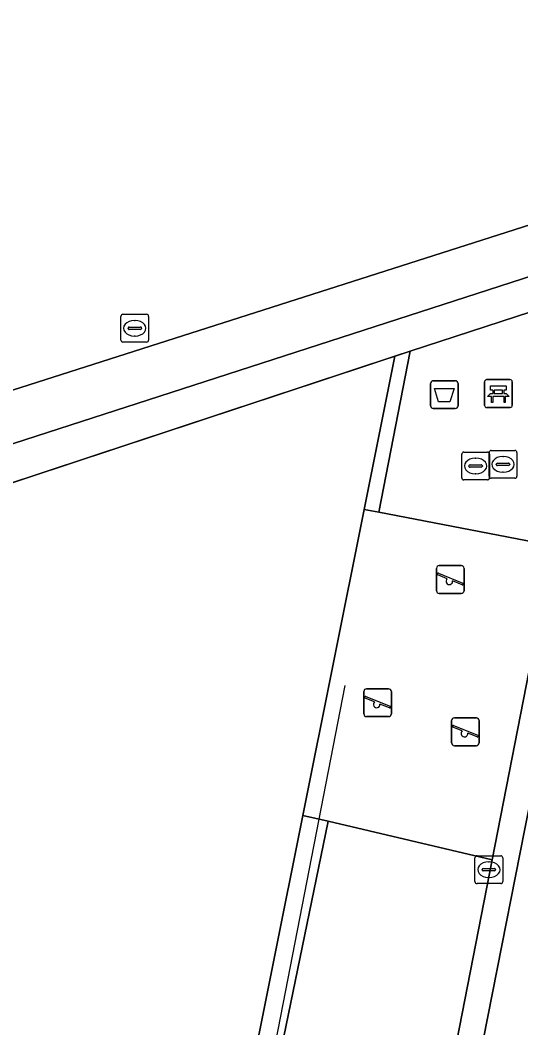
# Model space of a CAD drawing. Extents: x 158086 to 159499, y 382904 to 383981.
# Drawn here: x 159153.04 to 159171.04, y 382952.45 to 382988.66 of the extents above; entities that cross this region are included whole.
import ezdxf

# ---------------------------------------------------------------- set-up
doc = ezdxf.new("R2010")
doc.units = 0
for name, color, linetype in [('IMGEO_Afvalbak', 7, 'Continuous'), ('IMGEO_Bank', 7, 'Continuous'), ('IMGEO_Groenvoorziening', 7, 'Continuous'), ('IMGEO_Haag', 7, 'Continuous'), ('IMGEO_Hek', 7, 'Continuous'), ('IMGEO_Kolk', 7, 'Continuous'), ('IMGEO_Rijbaan_lokaal_open', 7, 'Continuous'), ('IMGEO_Rioolput', 7, 'Continuous'), ('IMGEO_Speelvoorziening', 7, 'Continuous'), ('IMGEO_Terreindeel_zand', 7, 'Continuous'), ('IMGEO_Verkeerseiland_open', 7, 'Continuous'), ('IMGEO_Voetpad_open', 7, 'Continuous'), ('IMGEO_Waterleidingput', 7, 'Continuous')]:
    doc.layers.add(name, color=color, linetype=linetype)

msp = doc.modelspace()

# ---------------------------------------------------------------- linework, layer by layer
at = {"layer": 'IMGEO_Afvalbak'}
for p, q in [((159167.794, 382974.803), (159167.794, 382975.603)), ((159167.794, 382975.603), (159167.794, 382974.803)), ((159167.894, 382975.703), (159168.684, 382975.703)), ((159168.684, 382975.703), (159167.894, 382975.703)), ((159168.784, 382975.603), (159168.784, 382974.803)), ((159168.784, 382974.803), (159168.784, 382975.603)), ((159168.684, 382974.703), (159167.894, 382974.703)), ((159167.894, 382974.703), (159168.684, 382974.703))]:
    msp.add_line(p, q, dxfattribs=at)
msp.add_lwpolyline([(159167.937, 382975.417), (159168.641, 382975.417), (159168.492, 382974.947), (159168.086, 382974.947), (159167.937, 382975.417)], dxfattribs=at)
for centre, start, end in [((159167.894, 382975.603), 90, 180), ((159167.894, 382975.603), 90, 180), ((159168.684, 382975.603), 0, 90), ((159168.684, 382975.603), 360, 90), ((159167.894, 382974.803), 180, 270), ((159167.894, 382974.803), 180, 270), ((159168.684, 382974.803), 270, 0), ((159168.684, 382974.803), 270, 0)]:
    msp.add_arc(centre, 0.1, start, end, dxfattribs=at)
at = {"layer": 'IMGEO_Bank'}
for p, q in [((159169.81, 382975.74), (159170.651, 382975.74)), ((159170.651, 382975.74), (159169.81, 382975.74)), ((159169.735, 382974.815), (159169.735, 382975.656)), ((159169.735, 382975.656), (159169.735, 382974.815)), ((159170.735, 382975.665), (159170.735, 382974.824)), ((159170.735, 382974.824), (159170.735, 382975.665)), ((159170.432, 382975.138), (159170.039, 382975.138)), ((159170.044, 382975.246), (159170.044, 382975.352)), ((159170.088, 382975.352), (159170.088, 382975.246)), ((159170.376, 382975.358), (159170.094, 382975.358)), ((159170.094, 382975.24), (159170.376, 382975.24)), ((159170.382, 382975.246), (159170.382, 382975.352)), ((159170.426, 382975.352), (159170.426, 382975.246)), ((159170.66, 382974.74), (159169.819, 382974.74)), ((159169.819, 382974.74), (159170.66, 382974.74))]:
    msp.add_line(p, q, dxfattribs=at)
for points in [[(159170.038, 382975.358), (159169.952, 382975.358), (159169.952, 382975.519), (159170.515, 382975.519), (159170.515, 382975.358), (159170.432, 382975.358)], [(159169.982, 382975.138), (159169.84, 382975.138), (159169.952, 382975.24), (159170.038, 382975.24)], [(159170.032, 382975.131), (159170.032, 382974.924), (159169.989, 382974.924), (159169.989, 382975.131)], [(159170.432, 382975.24), (159170.515, 382975.24), (159170.627, 382975.138), (159170.488, 382975.138)], [(159170.482, 382975.131), (159170.482, 382974.924), (159170.438, 382974.924), (159170.438, 382975.131)]]:
    msp.add_lwpolyline(points, dxfattribs=at)
for centre, radius, start, end in [((159169.813, 382975.662), 0.0779, 92.4484, 184.2845), ((159169.813, 382975.662), 0.0779, 92.4484, 184.2845), ((159170.657, 382975.662), 0.0779, 2.4484, 94.2845), ((159170.657, 382975.662), 0.0779, 2.4484, 94.2845), ((159169.982, 382975.131), 0.00671, 2.8957, 87.1043), ((159170.039, 382975.131), 0.00671, 92.8957, 177.1043), ((159170.037, 382975.351), 0.00671, 2.8957, 87.1043), ((159170.037, 382975.247), 0.00671, 272.8957, 357.1043), ((159170.094, 382975.351), 0.00671, 92.8957, 177.1043), ((159170.094, 382975.247), 0.00671, 182.8957, 267.1043), ((159170.376, 382975.351), 0.00671, 2.8957, 87.1043), ((159170.376, 382975.247), 0.00671, 272.8957, 357.1043), ((159170.433, 382975.351), 0.00671, 92.8957, 177.1043), ((159170.433, 382975.247), 0.00671, 182.8957, 267.1043), ((159170.431, 382975.131), 0.00671, 2.8957, 87.1043), ((159170.488, 382975.131), 0.00671, 92.8957, 177.1043), ((159169.813, 382974.818), 0.0779, 182.4484, 274.2845), ((159169.813, 382974.818), 0.0779, 182.4484, 274.2845), ((159170.657, 382974.818), 0.0779, 272.4484, 4.2845), ((159170.657, 382974.818), 0.0779, 272.4484, 4.2845)]:
    msp.add_arc(centre, radius, start, end, dxfattribs=at)
at = {"layer": 'IMGEO_Groenvoorziening'}
for points in [[(159262.51, 383080.083), (159170.278, 383051.14), (159073.361, 383019.728), (159072.548, 383017.804), (159094.248, 382956.684), (159183.625, 382985.215), (159284.422, 383017.829)], [(159184.112, 382983.572), (159183.625, 382985.215), (159094.248, 382956.684), (159093.128, 382956.318), (159093.802, 382954.382)], [(159166.516, 382976.582), (159167.065, 382976.763), (159184.451, 382982.428), (159184.112, 382983.572), (159093.802, 382954.382), (159094.283, 382953.002), (159135.086, 382966.206)], [(159163.207, 382960.083), (159165.412, 382971.079), (159166.516, 382976.582), (159135.086, 382966.206), (159094.283, 382953.002), (159090.995, 382953.31), (159090.317, 382950.025), (159083.398, 382951.38), (159077.508, 382952.534), (159075.726, 382952.844), (159075.4, 382952.901), (159074.39, 382953.079), (159067.072, 382954.59), (159070.811, 382972.732), (159071.113, 382974.126), (159071.2, 382974.589), (159069.787, 382974.881), (159065.327, 382953.294), (159075.072, 382951.327), (159083.059, 382949.714), (159135.307, 382939.165), (159158.157, 382934.552), (159160.066, 382944.421)], [(159167.065, 382976.763), (159166.516, 382976.582), (159165.412, 382971.079), (159165.938, 382970.978)], [(159171.183, 382937.863), (159173.794, 382950.862), (159176.224, 382963.165), (159177.026, 382967.241), (159172.869, 382967.988), (159171.181, 382959.596), (159168.864, 382947.817), (159166.969, 382938.753)]]:
    msp.add_lwpolyline(points, close=True, dxfattribs=at)
msp.add_lwpolyline([(159159.767, 382938.755), (159159.827, 382939.049), (159164.108, 382959.875), (159163.207, 382960.083), (159160.066, 382944.421), (159158.157, 382934.552), (159135.307, 382939.165), (159083.059, 382949.714), (159075.072, 382951.327), (159065.327, 382953.294), (159069.787, 382974.881), (159070.991, 382980.706), (159071.892, 382985.01), (159072.895, 382999.559), (159072.761, 383000), (159068.411, 383016.229), (159067.776, 383018.119), (159067.396, 383018.015), (159066.91, 383017.883)], dxfattribs=at)
at = {"layer": 'IMGEO_Haag'}
msp.add_lwpolyline([(159166.516, 382976.582), (159167.065, 382976.763), (159184.451, 382982.428), (159184.112, 382983.572), (159093.802, 382954.382), (159094.283, 382953.002), (159135.086, 382966.206)], close=True, dxfattribs=at)
at = {"layer": 'IMGEO_Hek'}
for points in [[(159135.086, 382966.206), (159167.065, 382976.763)], [(159159.663, 382938.775), (159164.725, 382964.749)]]:
    msp.add_lwpolyline(points, dxfattribs=at)
at = {"layer": 'IMGEO_Kolk'}
for p, q in [((159169.975, 382973.196), (159170.827, 382973.196)), ((159169.9, 382972.27), (159169.9, 382973.122)), ((159170.388, 382972.976), (159170.413, 382972.976)), ((159170.901, 382973.122), (159170.901, 382972.27)), ((159170.159, 382972.69), (159170.159, 382972.702)), ((159170.597, 382972.653), (159170.199, 382972.653)), ((159170.202, 382972.739), (159170.6, 382972.739)), ((159170.643, 382972.702), (159170.643, 382972.69)), ((159170.827, 382972.196), (159169.975, 382972.196)), ((159170.411, 382972.416), (159170.386, 382972.416)), ((159169.392, 382957.707), (159169.392, 382958.559)), ((159169.467, 382958.633), (159170.319, 382958.633)), ((159169.88, 382958.413), (159169.905, 382958.413)), ((159170.393, 382958.559), (159170.393, 382957.707)), ((159169.651, 382958.127), (159169.651, 382958.139)), ((159170.089, 382958.09), (159169.691, 382958.09)), ((159169.694, 382958.176), (159170.092, 382958.176)), ((159170.135, 382958.139), (159170.135, 382958.127)), ((159170.319, 382957.633), (159169.467, 382957.633)), ((159169.903, 382957.853), (159169.878, 382957.853))]:
    msp.add_line(p, q, dxfattribs=at)
for points in [[(159169.975, 382973.196), (159170.827, 382973.196)], [(159169.9, 382972.27), (159169.9, 382973.122)], [(159170.901, 382973.122), (159170.901, 382972.27)], [(159170.827, 382972.196), (159169.975, 382972.196)], [(159169.392, 382957.707), (159169.392, 382958.559)], [(159169.467, 382958.633), (159170.319, 382958.633)], [(159170.393, 382958.559), (159170.393, 382957.707)], [(159170.319, 382957.633), (159169.467, 382957.633)]]:
    msp.add_lwpolyline(points, dxfattribs=at)
for centre, radius, start, end in [((159169.977, 382973.12), 0.0765, 91.552, 178.448), ((159169.977, 382973.12), 0.0765, 91.552, 178.448), ((159170.825, 382973.12), 0.0765, 1.552, 88.448), ((159170.825, 382973.12), 0.0765, 1.552, 88.448), ((159170.199, 382972.699), 0.0403, 85.8775, 175.7526), ((159170.196, 382972.689), 0.0366, 178.938, 274.7102), ((159170.6, 382972.696), 0.043, 264.8664, 352.4533), ((159170.604, 382972.701), 0.0386, 1.7309, 96.639), ((159169.977, 382972.272), 0.0765, 181.552, 268.448), ((159169.977, 382972.272), 0.0765, 181.552, 268.448), ((159170.825, 382972.272), 0.0765, 271.552, 358.448), ((159170.825, 382972.272), 0.0765, 271.552, 358.448), ((159169.469, 382958.557), 0.0765, 91.552, 178.448), ((159169.469, 382958.557), 0.0765, 91.552, 178.448), ((159170.317, 382958.557), 0.0765, 1.552, 88.448), ((159170.317, 382958.557), 0.0765, 1.552, 88.448), ((159169.691, 382958.136), 0.0403, 85.8775, 175.7526), ((159169.688, 382958.126), 0.0366, 178.938, 274.7102), ((159170.092, 382958.133), 0.043, 264.8664, 352.4533), ((159170.096, 382958.138), 0.0386, 1.7309, 96.639), ((159169.469, 382957.709), 0.0765, 181.552, 268.448), ((159169.469, 382957.709), 0.0765, 181.552, 268.448), ((159170.317, 382957.709), 0.0765, 271.552, 358.448), ((159170.317, 382957.709), 0.0765, 271.552, 358.448)]:
    msp.add_arc(centre, radius, start, end, dxfattribs=at)
for centre, major_axis, ratio, start_param, end_param in [((159170.387, 382972.696), (-0.387, 0.002), 0.722429, 4.712389, 7.853982), ((159170.412, 382972.696), (-0.39, 0.002), 0.717154, 1.570796, 4.712389), ((159169.879, 382958.133), (-0.387, 0.002), 0.722429, 4.712389, 7.853982), ((159169.904, 382958.133), (-0.39, 0.002), 0.717154, 1.570796, 4.712389)]:
    msp.add_ellipse(centre, major_axis=major_axis, ratio=ratio, start_param=start_param, end_param=end_param, dxfattribs=at)
at = {"layer": 'IMGEO_Rijbaan_lokaal_open'}
msp.add_lwpolyline([(159170.007, 382958.489), (159165.587, 382959.533), (159164.108, 382959.875), (159159.827, 382939.049), (159165.962, 382937.798), (159166.181, 382938.919)], close=True, dxfattribs=at)
at = {"layer": 'IMGEO_Rioolput'}
for p, q in [((159168.915, 382972.211), (159168.915, 382973.063)), ((159168.99, 382973.137), (159169.842, 382973.137)), ((159169.403, 382972.917), (159169.428, 382972.917)), ((159169.916, 382973.063), (159169.916, 382972.211)), ((159169.174, 382972.631), (159169.174, 382972.643)), ((159169.612, 382972.594), (159169.214, 382972.594)), ((159169.217, 382972.68), (159169.615, 382972.68)), ((159169.658, 382972.643), (159169.658, 382972.631)), ((159169.842, 382972.137), (159168.99, 382972.137)), ((159169.426, 382972.357), (159169.401, 382972.357))]:
    msp.add_line(p, q, dxfattribs=at)
for points in [[(159168.915, 382972.211), (159168.915, 382973.063)], [(159168.99, 382973.137), (159169.842, 382973.137)], [(159169.916, 382973.063), (159169.916, 382972.211)], [(159169.842, 382972.137), (159168.99, 382972.137)]]:
    msp.add_lwpolyline(points, dxfattribs=at)
for centre, radius, start, end in [((159168.992, 382973.061), 0.0765, 91.552, 178.448), ((159168.992, 382973.061), 0.0765, 91.552, 178.448), ((159169.84, 382973.061), 0.0765, 1.552, 88.448), ((159169.84, 382973.061), 0.0765, 1.552, 88.448), ((159169.214, 382972.64), 0.0403, 85.8775, 175.7526), ((159169.211, 382972.63), 0.0366, 178.938, 274.7102), ((159169.615, 382972.637), 0.043, 264.8664, 352.4533), ((159169.619, 382972.642), 0.0386, 1.7309, 96.639), ((159168.992, 382972.213), 0.0765, 181.552, 268.448), ((159168.992, 382972.213), 0.0765, 181.552, 268.448), ((159169.84, 382972.213), 0.0765, 271.552, 358.448), ((159169.84, 382972.213), 0.0765, 271.552, 358.448)]:
    msp.add_arc(centre, radius, start, end, dxfattribs=at)
for centre, major_axis, ratio, start_param, end_param in [((159169.402, 382972.637), (-0.387, 0.002), 0.722429, 4.712389, 7.853982), ((159169.427, 382972.637), (-0.39, 0.002), 0.717154, 1.570796, 4.712389)]:
    msp.add_ellipse(centre, major_axis=major_axis, ratio=ratio, start_param=start_param, end_param=end_param, dxfattribs=at)
at = {"layer": 'IMGEO_Speelvoorziening'}
for p, q in [((159168.008, 382968.158), (159168.008, 382968.958)), ((159168.008, 382968.958), (159168.008, 382968.158)), ((159168.108, 382969.058), (159168.898, 382969.058)), ((159168.898, 382969.058), (159168.108, 382969.058)), ((159168.998, 382968.958), (159168.998, 382968.158)), ((159168.998, 382968.158), (159168.998, 382968.958)), ((159168.391, 382968.586), (159168.052, 382968.723)), ((159168.077, 382968.783), (159168.953, 382968.43)), ((159168.929, 382968.37), (159168.589, 382968.507)), ((159168.898, 382968.058), (159168.108, 382968.058)), ((159168.108, 382968.058), (159168.898, 382968.058)), ((159165.395, 382963.733), (159165.395, 382964.533)), ((159165.395, 382964.533), (159165.395, 382963.733)), ((159165.495, 382964.633), (159166.285, 382964.633)), ((159166.285, 382964.633), (159165.495, 382964.633)), ((159166.385, 382964.533), (159166.385, 382963.733)), ((159166.385, 382963.733), (159166.385, 382964.533)), ((159165.778, 382964.161), (159165.439, 382964.298)), ((159165.464, 382964.358), (159166.34, 382964.005)), ((159166.316, 382963.945), (159165.976, 382964.082)), ((159166.285, 382963.633), (159165.495, 382963.633)), ((159165.495, 382963.633), (159166.285, 382963.633)), ((159168.552, 382962.689), (159168.552, 382963.489)), ((159168.552, 382963.489), (159168.552, 382962.689)), ((159168.652, 382963.589), (159169.442, 382963.589)), ((159169.442, 382963.589), (159168.652, 382963.589)), ((159169.542, 382963.489), (159169.542, 382962.689)), ((159169.542, 382962.689), (159169.542, 382963.489)), ((159168.935, 382963.117), (159168.596, 382963.254)), ((159168.621, 382963.314), (159169.497, 382962.961)), ((159169.473, 382962.901), (159169.133, 382963.038)), ((159169.442, 382962.589), (159168.652, 382962.589)), ((159168.652, 382962.589), (159169.442, 382962.589))]:
    msp.add_line(p, q, dxfattribs=at)
for centre, radius, start, end in [((159168.108, 382968.958), 0.1, 90, 180), ((159168.108, 382968.958), 0.1, 90, 180), ((159168.898, 382968.958), 0.1, 0, 90), ((159168.898, 382968.958), 0.1, 360, 90), ((159168.065, 382968.753), 0.0327, 68.078, 248.078), ((159168.47, 382968.496), 0.12, 130.9928, 5.1632), ((159168.108, 382968.158), 0.1, 180, 270), ((159168.108, 382968.158), 0.1, 180, 270), ((159168.898, 382968.158), 0.1, 270, 0), ((159168.898, 382968.158), 0.1, 270, 0), ((159168.941, 382968.4), 0.0327, 248.078, 68.078), ((159165.495, 382964.533), 0.1, 90, 180), ((159165.495, 382964.533), 0.1, 90, 180), ((159166.285, 382964.533), 0.1, 0, 90), ((159166.285, 382964.533), 0.1, 360, 90), ((159165.452, 382964.328), 0.0327, 68.078, 248.078), ((159165.857, 382964.071), 0.12, 130.9928, 5.1632), ((159166.328, 382963.975), 0.0327, 248.078, 68.078), ((159165.495, 382963.733), 0.1, 180, 270), ((159165.495, 382963.733), 0.1, 180, 270), ((159166.285, 382963.733), 0.1, 270, 0), ((159166.285, 382963.733), 0.1, 270, 0), ((159168.652, 382963.489), 0.1, 90, 180), ((159168.652, 382963.489), 0.1, 90, 180), ((159169.442, 382963.489), 0.1, 0, 90), ((159169.442, 382963.489), 0.1, 360, 90), ((159168.609, 382963.284), 0.0327, 68.078, 248.078), ((159169.014, 382963.027), 0.12, 130.9928, 5.1632), ((159169.485, 382962.931), 0.0327, 248.078, 68.078), ((159168.652, 382962.689), 0.1, 180, 270), ((159168.652, 382962.689), 0.1, 180, 270), ((159169.442, 382962.689), 0.1, 270, 0), ((159169.442, 382962.689), 0.1, 270, 0)]:
    msp.add_arc(centre, radius, start, end, dxfattribs=at)
at = {"layer": 'IMGEO_Terreindeel_zand'}
msp.add_lwpolyline([(159171.839, 382967.86), (159172.213, 382969.774), (159165.938, 382970.978), (159165.412, 382971.079), (159163.207, 382960.083), (159164.108, 382959.875), (159165.587, 382959.533), (159170.007, 382958.489)], close=True, dxfattribs=at)
at = {"layer": 'IMGEO_Verkeerseiland_open'}
msp.add_lwpolyline([(159170.007, 382958.489), (159166.181, 382938.919), (159166.969, 382938.753), (159168.864, 382947.817), (159171.181, 382959.596), (159172.869, 382967.988), (159172.623, 382968.032), (159172.143, 382967.796), (159171.839, 382967.86)], close=True, dxfattribs=at)
at = {"layer": 'IMGEO_Voetpad_open'}
msp.add_lwpolyline([(159388.686, 383048.983), (159238.374, 383000), (159184.451, 382982.428), (159167.065, 382976.763), (159165.938, 382970.978), (159172.213, 382969.774), (159171.839, 382967.86), (159172.143, 382967.796), (159172.623, 382968.032), (159172.869, 382967.988), (159177.026, 382967.241), (159177.897, 382967.084), (159177.989, 382967.543), (159178.326, 382968.994)], dxfattribs=at)
at = {"layer": 'IMGEO_Waterleidingput'}
for p, q in [((159156.657, 382977.162), (159156.657, 382978.014)), ((159156.732, 382978.088), (159157.584, 382978.088)), ((159157.658, 382978.014), (159157.658, 382977.162)), ((159156.916, 382977.582), (159156.916, 382977.594)), ((159157.354, 382977.545), (159156.956, 382977.545)), ((159156.959, 382977.631), (159157.357, 382977.631)), ((159157.145, 382977.868), (159157.17, 382977.868)), ((159157.4, 382977.594), (159157.4, 382977.582)), ((159157.168, 382977.308), (159157.143, 382977.308)), ((159157.584, 382977.088), (159156.732, 382977.088))]:
    msp.add_line(p, q, dxfattribs=at)
for points in [[(159156.657, 382977.162), (159156.657, 382978.014)], [(159156.732, 382978.088), (159157.584, 382978.088)], [(159157.658, 382978.014), (159157.658, 382977.162)], [(159157.584, 382977.088), (159156.732, 382977.088)]]:
    msp.add_lwpolyline(points, dxfattribs=at)
for centre, radius, start, end in [((159156.734, 382978.012), 0.0765, 91.552, 178.448), ((159156.734, 382978.012), 0.0765, 91.552, 178.448), ((159157.582, 382978.012), 0.0765, 1.552, 88.448), ((159157.582, 382978.012), 0.0765, 1.552, 88.448), ((159156.956, 382977.591), 0.0403, 85.8775, 175.7526), ((159156.953, 382977.581), 0.0366, 178.938, 274.7102), ((159157.357, 382977.588), 0.043, 264.8664, 352.4533), ((159157.361, 382977.593), 0.0386, 1.7309, 96.639), ((159156.734, 382977.164), 0.0765, 181.552, 268.448), ((159156.734, 382977.164), 0.0765, 181.552, 268.448), ((159157.582, 382977.164), 0.0765, 271.552, 358.448), ((159157.582, 382977.164), 0.0765, 271.552, 358.448)]:
    msp.add_arc(centre, radius, start, end, dxfattribs=at)
for centre, major_axis, ratio, start_param, end_param in [((159157.144, 382977.588), (-0.387, 0.002), 0.722429, 4.712389, 7.853982), ((159157.169, 382977.588), (-0.39, 0.002), 0.717154, 1.570796, 4.712389)]:
    msp.add_ellipse(centre, major_axis=major_axis, ratio=ratio, start_param=start_param, end_param=end_param, dxfattribs=at)

doc.saveas('drawing.dxf')
